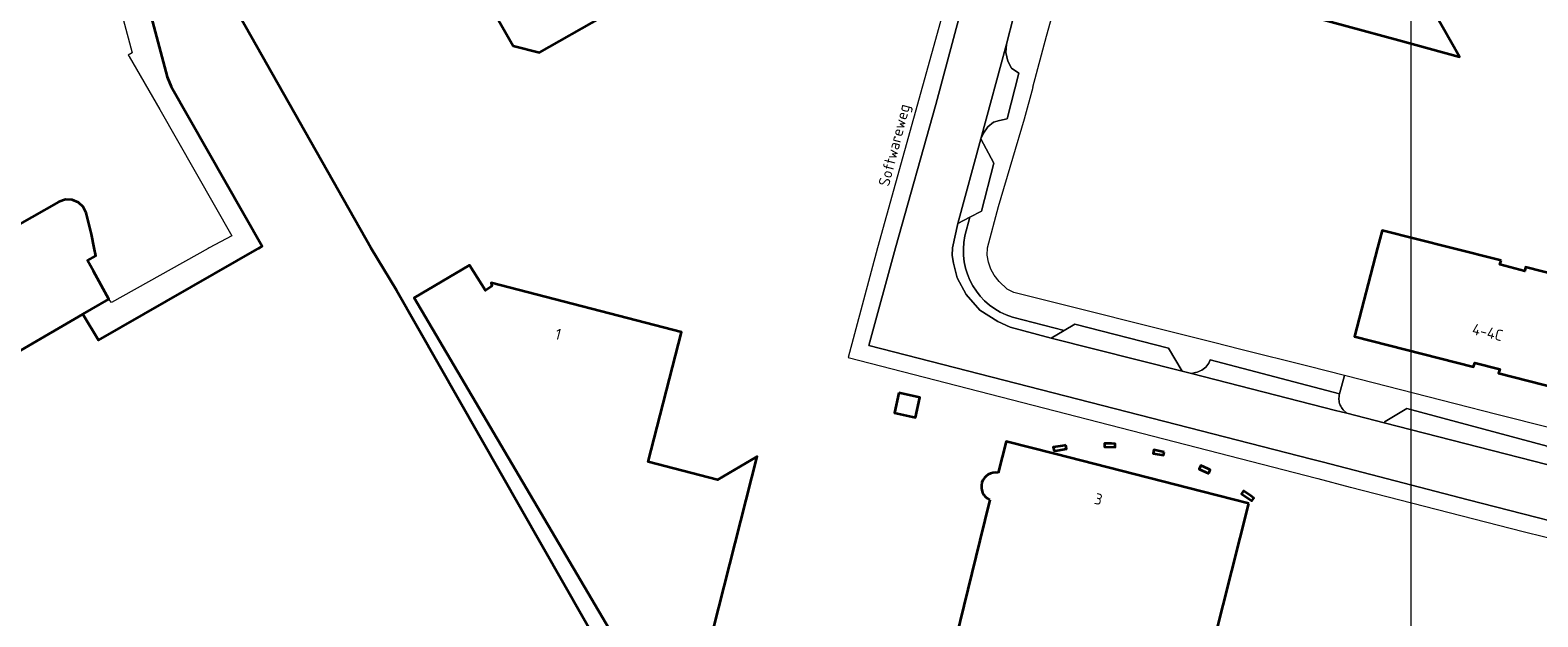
# Model space of a CAD drawing. Header units: metres. Extents: x 152391 to 157968, y 462336 to 467280.
# Tile 710 of 736: x 156497 to 156680, y 464955 to 465026. Entities that reach past the tile are written whole.
import ezdxf
from ezdxf.enums import TextEntityAlignment as Align

# ---------------------------------------------------------------- set-up
doc = ezdxf.new("R2010")
doc.units = ezdxf.units.M
doc.header["$LTSCALE"] = 0.75
for name, color, linetype, lineweight in [('B-WE-GK-BESCHOEIING-G', 251, 'GK-BESCHOEIING', 35), ('B-WE-OG-BEBOUWING-GV', 6, 'Continuous', 35), ('B-WE-OG-BEBOUWING-T18', 1, 'Continuous', 18), ('B-WE-OG-TOPOGRAFIE-T18', 1, 'Continuous', 18), ('B-WE-OG-WATER-GV', 251, 'Continuous', 18), ('B-WE-OG-WATER_SLOOT-GV', 251, 'Continuous', 18), ('B-WE-VH-VERHARDING_ASFALT-GV', 251, 'Continuous', 18), ('B-WE-VH-VERHARDING_BETONSTRAATSTEEN-GV', 251, 'Continuous', 18), ('B-WE-VH-VERHARDING_TEGEL-GV', 251, 'Continuous', 18)]:
    doc.layers.add(name, color=color, linetype=linetype, lineweight=lineweight)
doc.layers.add('X-XX-AL-TEKENBLAD_HULPLIJN-G', color=7, linetype='Continuous', lineweight=18, plot=False)
doc.styles.add('NLCS-ISO-M750-T18', font='NLCS-ISO.ttf', dxfattribs={"height": 1.35})
doc.linetypes.add('GK-BESCHOEIING', pattern='A,30,-5,[1,NLCS.SHX,S=1,R=0,X=0,Y=0],-5', length=40)

msp = doc.modelspace()

# ---------------------------------------------------------------- linework, layer by layer
at = {"layer": 'B-WE-GK-BESCHOEIING-G'}
for points in [[(156576.01, 465086.45), (156575.84, 465086.55), (156574.76, 465086.89), (156573.21, 465086.97), (156572.03, 465086.78), (156532.11, 465063.83), (156509.98, 465051.32), (156509.56, 465050.98), (156509.32, 465050.62), (156508.16, 465041.72), (156508.22, 465040.37), (156508.43, 465039.04), (156513.28, 465020.76), (156513.77, 465019.6), (156524.83, 465000.21), (156524.39, 464999.93)], [(156538.05, 465000), (156516.82, 465037.5), (156516.79, 465037.96), (156519.54, 465047.3), (156519.88, 465047.68), (156543.72, 465061.32), (156576.46, 465080.37), (156577.32, 465081.24), (156577.72, 465082.27), (156577.84, 465083.28), (156577.78, 465083.51)], [(156503.04, 464991.97), (156504.92, 464988.78), (156524.52, 465000)], [(156538.05, 465000), (156541.16, 464994.88), (156568.99, 464946.07), (156570.99, 464946.79), (156571.04, 464946.94)]]:
    msp.add_lwpolyline(points, dxfattribs=at)
at = {"layer": 'B-WE-OG-BEBOUWING-GV'}
for points in [[(156581.55, 465049.22), (156586.09, 465051.8), (156581.38, 465060.07), (156583.26, 465061.13), (156581.77, 465063.74), (156579.89, 465062.67), (156576.25, 465069.07), (156572.87, 465069.91), (156559.27, 465062.16), (156558.47, 465058.93), (156559.05, 465057.91), (156543.94, 465049.3), (156543.11, 465045.98), (156555.34, 465024.52), (156558.55, 465023.72), (156573.71, 465032.35), (156574.35, 465031.22), (156577.56, 465030.43), (156588.65, 465036.75)], [(156625.35, 465035.45), (156663.02, 465025.22), (156670.41, 465023.21), (156656.22, 465048.19), (156655.3, 465047.67), (156653.47, 465046.92), (156650.85, 465048.86), (156650.93, 465049.36), (156650.33, 465049.78), (156627.53, 465036.7)], [(156675.44, 464998.46), (156669.33, 465000), (156660.99, 465002.13), (156660.43, 465000), (156657.61, 464989.23), (156672.11, 464985.55), (156672.24, 464986.03), (156675.28, 464985.28), (156675.15, 464984.8), (156689.56, 464981.11), (156692.87, 464993.99), (156678.41, 464997.66), (156678.32, 464997.18), (156675.31, 464997.97)], [(156602.23, 464982.41), (156601.72, 464979.95), (156604.26, 464979.39), (156604.77, 464981.85)], [(156622.52, 464976.03), (156622.41, 464976.01), (156621.84, 464975.92), (156621.01, 464975.78), (156621.1, 464975.34), (156621.48, 464975.4), (156622.61, 464975.59)], [(156628.08, 464976.24), (156627.24, 464976.25), (156627.24, 464975.82), (156628.55, 464975.81), (156628.55, 464976.22)], [(156634.47, 464975.2), (156633.23, 464975.48), (156633.14, 464975.05), (156634.4, 464974.82)], [(156639.91, 464972.61), (156640.1, 464973.04), (156639.83, 464973.17), (156638.96, 464973.56), (156638.76, 464973.12)], [(156645.03, 464969.88), (156644.13, 464970.48), (156643.91, 464970.15), (156644.92, 464969.46), (156645.15, 464969.29), (156645.38, 464969.62)]]:
    msp.add_lwpolyline(points, close=True, dxfattribs=at)
for points in [[(156481.23, 464979.3), (156503.04, 464991.97), (156506.18, 464993.79), (156504.33, 464997.16), (156503.61, 464998.48), (156504.61, 464999.03), (156504.41, 465000), (156504.07, 465001.66), (156503.44, 465004.25), (156503.08, 465004.97), (156502.5, 465005.53), (156501.75, 465005.84), (156500.93, 465005.88), (156500.12, 465005.6), (156490.24, 465000)], [(156579.66, 464947.77), (156577.84, 464950.99), (156578.83, 464951.5), (156579, 464951.08), (156585.02, 464974.65), (156580.21, 464971.83), (156571.76, 464974), (156575.8, 464989.78), (156552.66, 464995.77), (156552.75, 464995.35), (156551.98, 464994.82), (156550.05, 464997.91), (156543.33, 464993.94), (156571.04, 464946.94)], [(156644.79, 464968.94), (156639.08, 464970.4), (156621.2, 464974.98), (156615.29, 464976.49), (156614.31, 464972.68)], [(156613.31, 464969.42), (156612.08, 464964.46), (156607.24, 464944.77), (156630.7, 464938.77), (156630.93, 464938.71), (156635.77, 464937.46), (156636.86, 464941.71), (156637.83, 464941.46), (156641.67, 464956.63), (156644.79, 464968.94)]]:
    msp.add_lwpolyline(points, dxfattribs=at)
msp.add_lwpolyline([(156614.31, 464972.68, 0.902212), (156613.31, 464969.42)], format="xyb", dxfattribs=at)
at = {"layer": 'B-WE-OG-WATER-GV'}
for points in [[(156508.43, 465039.04), (156513.28, 465020.76), (156513.77, 465019.6), (156524.83, 465000.21), (156524.51, 465000.01), (156524.39, 464999.93), (156504.92, 464988.78), (156503.04, 464991.97)], [(156568.92, 464946.2), (156541.16, 464994.88), (156538.05, 465000), (156516.82, 465037.5)], [(156503.04, 464991.97), (156481.23, 464979.3), (156482.08, 464977.87), (156462.83, 464966.93), (156459, 464973.73), (156458.34, 464972.61)]]:
    msp.add_lwpolyline(points, dxfattribs=at)
at = {"layer": 'B-WE-OG-WATER_SLOOT-GV'}
msp.add_lwpolyline([(156503.73, 465043.56), (156509.02, 465023.69), (156508.55, 465023.41), (156508.65, 465023.25), (156512.4, 465016.82), (156521.14, 465001.46), (156518.41, 465000), (156518.28, 464999.93), (156506.53, 464993.37), (156506.18, 464993.79), (156503.04, 464991.97), (156504.92, 464988.78), (156524.39, 464999.93), (156524.51, 465000.01), (156524.83, 465000.21), (156513.77, 465019.6), (156513.28, 465020.76), (156508.43, 465039.04)], dxfattribs=at)
at = {"layer": 'B-WE-VH-VERHARDING_ASFALT-GV'}
for points in [[(156607.31, 465048.65), (156610.56, 465043.03), (156611.19, 465041.79), (156611.62, 465040.58), (156611.85, 465039.48), (156611.94, 465038.57), (156611.81, 465036.37), (156606.75, 465017.42), (156601.83, 465000), (156598.57, 464988.14), (156652.39, 464974.36), (156653.7, 464974.02), (156671.45, 464969.39), (156708.16, 464960), (156728.08, 464955.04), (156740.53, 464951.78), (156742.57, 464959.55), (156743.9, 464964.55), (156747.02, 464975.6), (156748.61, 464981.37), (156749.38, 464984.36), (156753.57, 464999.29), (156754.06, 465001.01)], [(156682.57, 464973.3), (156661.22, 464978.75), (156656.68, 464979.91), (156655.31, 464980.27), (156637.82, 464984.73), (156636.67, 464985.03), (156620.74, 464989.05), (156615.75, 464990.39), (156614.26, 464991.08), (156612.09, 464992.45), (156610.41, 464994.36), (156609.33, 464996.36), (156608.87, 464998.14), (156608.73, 464999.09), (156608.76, 465000), (156609.41, 465002.98), (156612.19, 465013.23), (156615.34, 465024.73), (156616.18, 465028.08), (156619.27, 465037.89), (156619.82, 465039.1)]]:
    msp.add_lwpolyline(points, dxfattribs=at)
at = {"layer": 'B-WE-VH-VERHARDING_BETONSTRAATSTEEN-GV'}
for points in [[(156615.34, 465024.73), (156612.19, 465013.23), (156612.52, 465013.94), (156613.05, 465014.71), (156613.76, 465015.26), (156614.48, 465015.49), (156615.42, 465015.68), (156616.81, 465021.2), (156615.94, 465021.82), (156615.48, 465022.67), (156615.26, 465023.71)], [(156612.19, 465013.23), (156609.41, 465002.98), (156610.86, 465003.74), (156612.27, 465004.47), (156613.78, 465010.3)], [(156620.74, 464989.05), (156636.67, 464985.03), (156635.02, 464987.81), (156623.63, 464990.74), (156622.33, 464989.98)], [(156637.82, 464984.73), (156655.31, 464980.27), (156656.68, 464979.91), (156656.24, 464980.35), (156656.13, 464980.48), (156656.04, 464980.62), (156655.95, 464980.77), (156655.88, 464980.92), (156655.82, 464981.09), (156655.78, 464981.25), (156655.75, 464981.42), (156655.73, 464981.59), (156655.73, 464981.76), (156655.75, 464981.93), (156655.78, 464982.1), (156655.82, 464982.26), (156640.1, 464986.4), (156640.02, 464986.21), (156639.92, 464986.02), (156639.81, 464985.85), (156639.69, 464985.68), (156639.55, 464985.53), (156639.4, 464985.39), (156639.23, 464985.26), (156639.06, 464985.15), (156638.88, 464985.05), (156638.69, 464984.97), (156638.49, 464984.9), (156638.29, 464984.85)], [(156682.57, 464973.3), (156681.07, 464975.91), (156664, 464980.5), (156661.37, 464978.93), (156661.22, 464978.75)]]:
    msp.add_lwpolyline(points, close=True, dxfattribs=at)
for points in [[(156609.41, 465002.98), (156608.76, 465000), (156608.73, 464999.09), (156608.87, 464998.14), (156609.33, 464996.36), (156610.41, 464994.36), (156612.09, 464992.45), (156614.26, 464991.08), (156615.75, 464990.39), (156620.74, 464989.05), (156622.33, 464989.98), (156616.07, 464991.58)], [(156610.27, 465001.48), (156610.86, 465003.74), (156609.41, 465002.98)]]:
    msp.add_lwpolyline(points, dxfattribs=at)
msp.add_lwpolyline([(156616.07, 464991.58, -0.39048), (156610.27, 465001.48)], format="xyb", dxfattribs=at)
at = {"layer": 'B-WE-VH-VERHARDING_TEGEL-GV'}
for points in [[(156708.16, 464960), (156671.45, 464969.39), (156653.7, 464974.02), (156652.39, 464974.36), (156598.57, 464988.14), (156601.83, 465000), (156606.75, 465017.42), (156611.81, 465036.37), (156611.94, 465038.57), (156611.85, 465039.48), (156611.62, 465040.58), (156611.19, 465041.79), (156609.47, 465035.39), (156609.47, 465035.37), (156599.63, 465000), (156596.07, 464986.67), (156653.02, 464972.02), (156653.18, 464971.98), (156657.1, 464970.95), (156657.14, 464970.94), (156678.12, 464965.55), (156683.41, 464964.26)], [(156652.11, 464985.59), (156643.64, 464987.71), (156640.65, 464988.46), (156616.22, 464994.58), (156615.39, 464994.99), (156614.44, 464995.93), (156613.82, 464996.68), (156613.42, 464997.42), (156613.13, 464998.26), (156612.98, 464999.12), (156613.01, 465000), (156614.36, 465005.02), (156616.1, 465010.88), (156616.1, 465010.88), (156617.51, 465015.66), (156618.55, 465019.52), (156618.53, 465019.52), (156620.2, 465025.7), (156621.43, 465030.23)], [(156616.18, 465028.08), (156615.34, 465024.73), (156615.26, 465023.71), (156615.48, 465022.67), (156615.94, 465021.82), (156616.81, 465021.2), (156615.42, 465015.68), (156614.48, 465015.49), (156613.76, 465015.26), (156613.05, 465014.71), (156612.52, 465013.94), (156612.19, 465013.23), (156613.78, 465010.3), (156612.27, 465004.47), (156610.86, 465003.74), (156610.27, 465001.48)], [(156616.07, 464991.58), (156622.33, 464989.98), (156623.63, 464990.74), (156635.02, 464987.81), (156636.67, 464985.03), (156637.82, 464984.73), (156638.29, 464984.85), (156638.49, 464984.9), (156638.69, 464984.97), (156638.88, 464985.05), (156639.06, 464985.15), (156639.23, 464985.26), (156639.4, 464985.39), (156639.55, 464985.53), (156639.69, 464985.68), (156639.81, 464985.85), (156639.92, 464986.02), (156640.02, 464986.21), (156640.1, 464986.4), (156655.82, 464982.26), (156656.4, 464984.49), (156652.11, 464985.59)], [(156688.29, 464976.4), (156674.94, 464979.77), (156669.87, 464981.05), (156656.57, 464984.45), (156656.4, 464984.49), (156655.82, 464982.26), (156655.78, 464982.1), (156655.75, 464981.93), (156655.73, 464981.76), (156655.73, 464981.59), (156655.75, 464981.42), (156655.78, 464981.25), (156655.82, 464981.09), (156655.88, 464980.92), (156655.95, 464980.77), (156656.04, 464980.62), (156656.13, 464980.48), (156656.24, 464980.35), (156656.68, 464979.91), (156661.22, 464978.75), (156661.37, 464978.93), (156664, 464980.5), (156681.07, 464975.91)]]:
    msp.add_lwpolyline(points, dxfattribs=at)
msp.add_lwpolyline([(156610.27, 465001.48, 0.39048), (156616.07, 464991.58)], format="xyb", dxfattribs=at)
at = {"layer": 'X-XX-AL-TEKENBLAD_HULPLIJN-G', "flags": 128}
msp.add_lwpolyline([(157094.97, 465213.86), (156664.47, 465213.86), (156664.47, 464610.61), (156944.97, 464610.61), (156944.97, 464698.56), (157094.97, 464698.56)], close=True, dxfattribs=at)

# ---------------------------------------------------------------- texts
at = {"layer": 'B-WE-OG-BEBOUWING-T18', "style": 'NLCS-ISO-M750-T18'}
for s, rotation, p in [('1', 345.5, (156560.83, 464989.52)), ('4-4C', 346.2, (156673.81, 464989.76)), ('3', 345.6, (156626.51, 464969.49))]:
    msp.add_text(s, height=1.35, rotation=rotation, dxfattribs=at).set_placement(p, align=Align.MIDDLE)
at = {"layer": 'B-WE-OG-TOPOGRAFIE-T18', "style": 'NLCS-ISO-M750-T18'}
msp.add_text('Softwareweg', height=1.35, rotation=75.4, dxfattribs=at).set_placement((156601.86, 465012.44), align=Align.MIDDLE)

doc.saveas('drawing.dxf')
